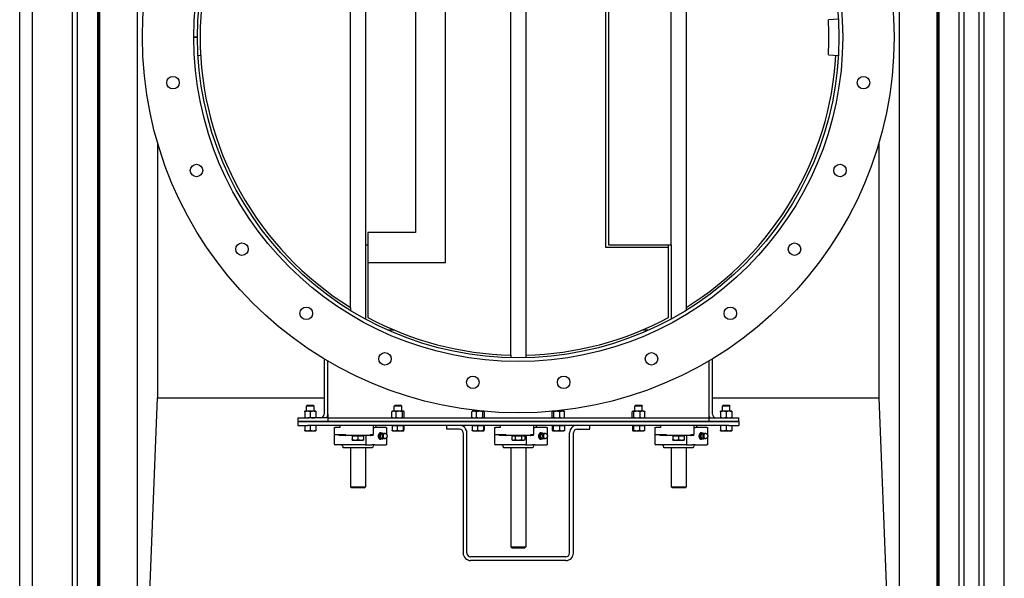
# Model space of a CAD drawing. Header units: inches. Extents: x 18 to 846, y -44 to 561.
# Tile 567 of 637: x 358 to 407, y 434 to 462. Entities that reach past the tile are written whole.
import ezdxf

# ---------------------------------------------------------------- set-up
doc = ezdxf.new("R2010")
doc.units = ezdxf.units.IN
doc.header["$LTSCALE"] = 24
doc.header["$MEASUREMENT"] = 0
doc.layers.add('Visible (ANSI)', color=7, linetype='Continuous', lineweight=30)

msp = doc.modelspace()

# ---------------------------------------------------------------- linework, layer by layer
at = {"layer": 'Visible (ANSI)'}
for p, q in [((361.65343, 505.98668), (361.65343, 415.43668)), ((403.45343, 415.43668), (403.45343, 505.98668)), ((357.67843, 417.33668), (357.67843, 504.08668)), ((358.30343, 504.08668), (358.30343, 417.33668)), ((360.30343, 504.08668), (360.30343, 417.33668)), ((360.55343, 504.08668), (360.55343, 417.33668)), ((361.55343, 504.08668), (361.55343, 417.33668)), ((361.63343, 417.33668), (361.63343, 504.08668)), ((363.55343, 417.33668), (363.55343, 504.08668)), ((401.55343, 504.08668), (401.55343, 417.33668)), ((403.47343, 504.08668), (403.47343, 417.33668)), ((403.55343, 417.33668), (403.55343, 504.08668)), ((404.55343, 417.33668), (404.55343, 504.08668)), ((404.80343, 417.33668), (404.80343, 504.08668)), ((405.55343, 420.08668), (405.55343, 504.08668)), ((405.80343, 420.08668), (405.80343, 504.08668)), ((406.80343, 417.33668), (406.80343, 504.08668)), ((382.17843, 444.84111), (382.17843, 476.58225)), ((382.92843, 476.58225), (382.92843, 444.84111)), ((374.17843, 447.22558), (374.17843, 474.19779)), ((390.92843, 474.19779), (390.92843, 447.22558)), ((378.92843, 449.47006), (378.92843, 471.95331)), ((386.92843, 450.22006), (386.92843, 471.20331)), ((374.92843, 471.07831), (374.92843, 450.34506)), ((387.05343, 471.07831), (387.05343, 450.34506)), ((390.17843, 450.34506), (390.17843, 471.07831)), ((377.42843, 470.45331), (377.42843, 450.97006)), ((398.5277, 461.61877), (398.0285, 461.59042)), ((366.36593, 460.71218), (366.55343, 460.71218)), ((366.55343, 460.71118), (366.36593, 460.71118)), ((366.57916, 459.8046), (366.70396, 459.81168)), ((398.0285, 459.83294), (398.5277, 459.8046)), ((364.55343, 455.46168), (364.55343, 442.71168)), ((400.55343, 442.71168), (400.55343, 455.46168)), ((375.05343, 450.97006), (375.05343, 449.47006)), ((377.42843, 450.97006), (375.05343, 450.97006)), ((374.92843, 450.34506), (375.05343, 450.34506)), ((374.92843, 450.34506), (374.92843, 446.64543)), ((390.05343, 450.22006), (386.92843, 450.22006)), ((387.05343, 450.34506), (390.17843, 450.34506)), ((390.05343, 450.22006), (390.05343, 450.34506)), ((390.05343, 446.72006), (390.05343, 450.22006)), ((390.17843, 450.34506), (390.17843, 446.64543)), ((375.05343, 449.47006), (375.05343, 446.72006)), ((375.05343, 449.47006), (378.92843, 449.47006)), ((374.17843, 447.22558), (374.17843, 447.07866)), ((390.92843, 447.22558), (390.92843, 447.07866)), ((376.37888, 446.08668), (376.06426, 446.08668)), ((389.0426, 446.08668), (388.72797, 446.08668)), ((372.86593, 444.65818), (372.86593, 441.89918)), ((382.17843, 444.84111), (382.17843, 444.71608)), ((382.92843, 444.84111), (382.92843, 444.71608)), ((392.24093, 441.89918), (392.24093, 444.65818)), ((373.05343, 441.89918), (373.05343, 444.54652)), ((392.05343, 444.54652), (392.05343, 441.89918)), ((363.55343, 417.33668), (364.55343, 442.71168)), ((364.55343, 442.71168), (372.86593, 442.71168)), ((392.24093, 442.71168), (400.55343, 442.71168)), ((401.55343, 417.33668), (400.55343, 442.71168)), ((372.02927, 442.33669), (371.99093, 442.29952)), ((372.36593, 442.29952), (371.99093, 442.29952)), ((371.99093, 442.04068), (371.99093, 442.29952)), ((372.02927, 442.33669), (372.32759, 442.33669)), ((372.32759, 442.33669), (372.36593, 442.29952)), ((372.36593, 442.04068), (372.36593, 442.29952)), ((376.40427, 442.33668), (376.36593, 442.29952)), ((376.74093, 442.29952), (376.36593, 442.29952)), ((376.36593, 442.04068), (376.36593, 442.29952)), ((376.40427, 442.33668), (376.70259, 442.33668)), ((376.70259, 442.33668), (376.74093, 442.29952)), ((376.74093, 442.04068), (376.74093, 442.29952)), ((388.40427, 442.33668), (388.36593, 442.29952)), ((388.74093, 442.29952), (388.36593, 442.29952)), ((388.36593, 442.04068), (388.36593, 442.29952)), ((388.40427, 442.33668), (388.70259, 442.33668)), ((388.70259, 442.33668), (388.74093, 442.29952)), ((388.74093, 442.04068), (388.74093, 442.29952)), ((392.77927, 442.33669), (392.74093, 442.29952)), ((393.11593, 442.29952), (392.74093, 442.29952)), ((392.74093, 442.04068), (392.74093, 442.29952)), ((392.77927, 442.33669), (393.07759, 442.33669)), ((393.07759, 442.33669), (393.11593, 442.29952)), ((393.11593, 442.04068), (393.11593, 442.29952)), ((371.55343, 441.71168), (372.05343, 441.71168)), ((371.55343, 441.71168), (371.55343, 441.52418)), ((372.03768, 442.04068), (371.89693, 442.04068)), ((371.89693, 442.01554), (371.89693, 441.73683)), ((372.31918, 442.04068), (372.03768, 442.04068)), ((373.05343, 441.71168), (372.05343, 441.71168)), ((372.17843, 442.01554), (372.17843, 441.73683)), ((372.45993, 442.04068), (372.31918, 442.04068)), ((372.45993, 442.01554), (372.45993, 441.73683)), ((373.05343, 441.89918), (373.05343, 441.71168)), ((373.05343, 441.71168), (373.05343, 441.52418)), ((373.05343, 441.71168), (392.05343, 441.71168)), ((373.05343, 441.71168), (373.05343, 441.52418)), ((376.23833, 441.73683), (376.23833, 442.01554)), ((376.27193, 442.04068), (376.26089, 442.03431)), ((376.27193, 441.71168), (376.26089, 441.71806)), ((376.35165, 442.04068), (376.27193, 442.04068)), ((376.62253, 442.04068), (376.35165, 442.04068)), ((376.46498, 441.73683), (376.46498, 442.01554)), ((376.82431, 442.04068), (376.62253, 442.04068)), ((376.78008, 441.73683), (376.78008, 442.01554)), ((376.83493, 442.04068), (376.82431, 442.04068)), ((376.83493, 442.04068), (376.84597, 442.03431)), ((376.83493, 441.71168), (376.84597, 441.71806)), ((376.86853, 441.73683), (376.86853, 442.01554)), ((380.23833, 441.73683), (380.23833, 442.01554)), ((380.27193, 442.04068), (380.26089, 442.03431)), ((380.27193, 441.71168), (380.26089, 441.71806)), ((380.35165, 442.04068), (380.27193, 442.04068)), ((380.62253, 442.04068), (380.35165, 442.04068)), ((380.36593, 442.04068), (380.36593, 442.08972)), ((380.46498, 441.73683), (380.46498, 442.01554)), ((380.82431, 442.04068), (380.62253, 442.04068)), ((380.74093, 442.04068), (380.74093, 442.04949)), ((380.78008, 441.73683), (380.78008, 442.01554)), ((380.83405, 442.04068), (380.82431, 442.04068)), ((380.83493, 441.71168), (380.84597, 441.71806)), ((380.8351, 442.04059), (380.84597, 442.03431)), ((380.86853, 441.73683), (380.86853, 442.01554)), ((384.24048, 441.73683), (384.24048, 442.01554)), ((384.27176, 442.04059), (384.26291, 442.03547)), ((384.27193, 441.71168), (384.26291, 441.71689)), ((384.28067, 442.04068), (384.27281, 442.04068)), ((384.47732, 442.04068), (384.28067, 442.04068)), ((384.32085, 441.73683), (384.32085, 442.01554)), ((384.36593, 442.04068), (384.36593, 442.04949)), ((384.75008, 442.04068), (384.47732, 442.04068)), ((384.6338, 441.73683), (384.6338, 442.01554)), ((384.74093, 442.04068), (384.74093, 442.08972)), ((384.83493, 442.04068), (384.75008, 442.04068)), ((384.83493, 442.04068), (384.84395, 442.03547)), ((384.83493, 441.71168), (384.84395, 441.71689)), ((384.86637, 441.73683), (384.86637, 442.01554)), ((388.24048, 441.73683), (388.24048, 442.01554)), ((388.27193, 442.04068), (388.26291, 442.03547)), ((388.27193, 441.71168), (388.26291, 441.71689)), ((388.28067, 442.04068), (388.27193, 442.04068)), ((388.47732, 442.04068), (388.28067, 442.04068)), ((388.32085, 441.73683), (388.32085, 442.01554)), ((388.75008, 442.04068), (388.47732, 442.04068)), ((388.6338, 441.73683), (388.6338, 442.01554)), ((388.83493, 442.04068), (388.75008, 442.04068)), ((388.83493, 442.04068), (388.84395, 442.03547)), ((388.83493, 441.71168), (388.84395, 441.71689)), ((388.86637, 441.73683), (388.86637, 442.01554)), ((392.05343, 441.89918), (392.05343, 441.71168)), ((392.05343, 441.71168), (393.05343, 441.71168)), ((392.05343, 441.71168), (392.05343, 441.52418)), ((392.05343, 441.71168), (392.05343, 441.52418)), ((392.78768, 442.04068), (392.64693, 442.04068)), ((392.64693, 442.01554), (392.64693, 441.73683)), ((393.06918, 442.04068), (392.78768, 442.04068)), ((392.92843, 442.01554), (392.92843, 441.73683)), ((393.05343, 441.71168), (393.55343, 441.71168)), ((393.20993, 442.04068), (393.06918, 442.04068)), ((393.20993, 442.01554), (393.20993, 441.73683)), ((393.55343, 441.52418), (393.55343, 441.71168)), ((371.55343, 441.52418), (371.55343, 441.33668)), ((371.55343, 441.52418), (372.05343, 441.52418)), ((372.05343, 441.52418), (371.55343, 441.52418)), ((371.55343, 441.33668), (372.05343, 441.33668)), ((371.89743, 441.33668), (371.89743, 441.09378)), ((393.05343, 441.52418), (372.05343, 441.52418)), ((372.05343, 441.52418), (373.05343, 441.52418)), ((393.05343, 441.33668), (372.05343, 441.33668)), ((372.17843, 441.33668), (372.17843, 441.09378)), ((372.45943, 441.33668), (372.45943, 441.09378)), ((373.05343, 441.52418), (392.05343, 441.52418)), ((373.36593, 441.23668), (373.42433, 441.23668)), ((373.36593, 441.23668), (373.36593, 440.41793)), ((373.65821, 441.23668), (373.42433, 441.23668)), ((373.656, 441.33668), (373.656, 441.23668)), ((373.65821, 441.33668), (373.65821, 441.23668)), ((375.33553, 440.88668), (375.33553, 441.33668)), ((375.33664, 441.23668), (375.33664, 441.33668)), ((375.33664, 441.23668), (375.39244, 441.23668)), ((375.95812, 441.23668), (375.39244, 441.23668)), ((375.45086, 441.33668), (375.45086, 441.23668)), ((375.95812, 441.23668), (375.98741, 441.23668)), ((375.98741, 441.23668), (375.98741, 440.87077)), ((376.25634, 441.33668), (376.25634, 441.09378)), ((376.25634, 441.33668), (376.3871, 441.33668)), ((376.27243, 441.33668), (376.27243, 441.33668)), ((376.3871, 441.33668), (376.51787, 441.33668)), ((376.51787, 441.33668), (376.51787, 441.09378)), ((376.51787, 441.33668), (376.66641, 441.33668)), ((376.66641, 441.33668), (376.81495, 441.33668)), ((376.81495, 441.33668), (376.83274, 441.33668)), ((376.81495, 441.33668), (376.81495, 441.09378)), ((376.83274, 441.33668), (376.85052, 441.33668)), ((376.83443, 441.33668), (376.83443, 441.33668)), ((376.85052, 441.33668), (376.85052, 441.09378)), ((378.99093, 441.14918), (378.99093, 441.33668)), ((379.61593, 441.14918), (378.99093, 441.14918)), ((380.25634, 441.33668), (380.25634, 441.09378)), ((380.25634, 441.33668), (380.3871, 441.33668)), ((380.27243, 441.33668), (380.27243, 441.33668)), ((380.3871, 441.33668), (380.51787, 441.33668)), ((380.51787, 441.33668), (380.51787, 441.09378)), ((380.51787, 441.33668), (380.66641, 441.33668)), ((380.66641, 441.33668), (380.81495, 441.33668)), ((380.81495, 441.33668), (380.83274, 441.33668)), ((380.81495, 441.33668), (380.81495, 441.09378)), ((380.83274, 441.33668), (380.85052, 441.33668)), ((380.83443, 441.33668), (380.83443, 441.33668)), ((380.85052, 441.33668), (380.85052, 441.09378)), ((381.36593, 441.23668), (381.42433, 441.23668)), ((381.36593, 441.23668), (381.36593, 440.41793)), ((381.65821, 441.23668), (381.42433, 441.23668)), ((381.656, 441.33668), (381.656, 441.23668)), ((381.65821, 441.33668), (381.65821, 441.23668)), ((383.33553, 440.88668), (383.33553, 441.33668)), ((383.33664, 441.23668), (383.33664, 441.33668)), ((383.33664, 441.23668), (383.39244, 441.23668)), ((383.95812, 441.23668), (383.39244, 441.23668)), ((383.45086, 441.33668), (383.45086, 441.23668)), ((383.95812, 441.23668), (383.98741, 441.23668)), ((383.98741, 441.23668), (383.98741, 440.87077)), ((384.25018, 441.33668), (384.27602, 441.33668)), ((384.25018, 441.33668), (384.25018, 441.09378)), ((384.27243, 441.33668), (384.27243, 441.33668)), ((384.27602, 441.33668), (384.30185, 441.33668)), ((384.30185, 441.33668), (384.30185, 441.09378)), ((384.30185, 441.33668), (384.45348, 441.33668)), ((384.45348, 441.33668), (384.60511, 441.33668)), ((384.60511, 441.33668), (384.60511, 441.09378)), ((384.60511, 441.33668), (384.73089, 441.33668)), ((384.73089, 441.33668), (384.85668, 441.33668)), ((384.83443, 441.33668), (384.83443, 441.33668)), ((384.85668, 441.33668), (384.85668, 441.09378)), ((385.49093, 441.14918), (386.11593, 441.14918)), ((386.11593, 441.14918), (386.11593, 441.33668)), ((388.25018, 441.33668), (388.27602, 441.33668)), ((388.25018, 441.33668), (388.25018, 441.09378)), ((388.27243, 441.33668), (388.27243, 441.33668)), ((388.27602, 441.33668), (388.30185, 441.33668)), ((388.30185, 441.33668), (388.30185, 441.09378)), ((388.30185, 441.33668), (388.45348, 441.33668)), ((388.45348, 441.33668), (388.60511, 441.33668)), ((388.60511, 441.33668), (388.60511, 441.09378)), ((388.60511, 441.33668), (388.73089, 441.33668)), ((388.73089, 441.33668), (388.85668, 441.33668)), ((388.83443, 441.33668), (388.83443, 441.33668)), ((388.85668, 441.33668), (388.85668, 441.09378)), ((389.36593, 441.23668), (389.42433, 441.23668)), ((389.36593, 441.23668), (389.36593, 440.41793)), ((389.65821, 441.23668), (389.42433, 441.23668)), ((389.656, 441.33668), (389.656, 441.23668)), ((389.65821, 441.33668), (389.65821, 441.23668)), ((391.33553, 440.88668), (391.33553, 441.33668)), ((391.33664, 441.23668), (391.33664, 441.33668)), ((391.33664, 441.23668), (391.39244, 441.23668)), ((391.95812, 441.23668), (391.39244, 441.23668)), ((391.45086, 441.33668), (391.45086, 441.23668)), ((391.95812, 441.23668), (391.98741, 441.23668)), ((391.98741, 441.23668), (391.98741, 440.87077)), ((392.05343, 441.52418), (393.05343, 441.52418)), ((392.64743, 441.33668), (392.64743, 441.09378)), ((392.92843, 441.33668), (392.92843, 441.09378)), ((393.05343, 441.52418), (393.55343, 441.52418)), ((393.55343, 441.52418), (393.05343, 441.52418)), ((393.05343, 441.33668), (393.55343, 441.33668)), ((393.20943, 441.33668), (393.20943, 441.09378)), ((393.55343, 441.52418), (393.55343, 441.33668)), ((371.89743, 441.06868), (372.03793, 441.06868)), ((372.03793, 441.06868), (372.31893, 441.06868)), ((372.31893, 441.06868), (372.45943, 441.06868)), ((373.42433, 440.88668), (373.9332, 440.88668)), ((373.60894, 440.88668), (373.60894, 440.83668)), ((373.9332, 440.83668), (373.60894, 440.83668)), ((373.9332, 440.88668), (373.9332, 440.83668)), ((373.9332, 440.83668), (373.94431, 440.83668)), ((375.16255, 440.83668), (373.94431, 440.83668)), ((374.27218, 440.81168), (374.55343, 440.81168)), ((374.27218, 440.81168), (374.27218, 440.62742)), ((374.3003, 440.81168), (374.3003, 440.83668)), ((374.55343, 440.81168), (374.83468, 440.81168)), ((374.55343, 440.81168), (374.55343, 440.62742)), ((374.80655, 440.81168), (374.80655, 440.83668)), ((374.83468, 440.81168), (374.83468, 440.62742)), ((374.9615, 440.41793), (374.9615, 440.83668)), ((375.16255, 440.83668), (375.17365, 440.83668)), ((375.17365, 440.83668), (375.17365, 440.88668)), ((375.17365, 440.88668), (375.33553, 440.88668)), ((375.30685, 440.83668), (375.17365, 440.83668)), ((375.30685, 440.83668), (375.30685, 440.88668)), ((375.57147, 440.80231), (375.63759, 440.80231)), ((375.62773, 440.9401), (375.69384, 440.9401)), ((375.62773, 440.66451), (375.69384, 440.66451)), ((375.97992, 440.87869), (375.94762, 440.90807)), ((375.97992, 440.72593), (375.94762, 440.69655)), ((375.98741, 440.73385), (375.98741, 440.36793)), ((376.27243, 441.06868), (376.27073, 441.06966)), ((376.27243, 441.06868), (376.3871, 441.06868)), ((376.3871, 441.06868), (376.66641, 441.06868)), ((376.66641, 441.06868), (376.83274, 441.06868)), ((376.83274, 441.06868), (376.83443, 441.06868)), ((376.83443, 441.06868), (376.83613, 441.06966)), ((379.80343, 440.96168), (379.80343, 434.96168)), ((379.99093, 434.96168), (379.99093, 440.96168)), ((380.27243, 441.06868), (380.27073, 441.06966)), ((380.27243, 441.06868), (380.3871, 441.06868)), ((380.3871, 441.06868), (380.66641, 441.06868)), ((380.66641, 441.06868), (380.83274, 441.06868)), ((380.83274, 441.06868), (380.83443, 441.06868)), ((380.83443, 441.06868), (380.83613, 441.06966)), ((381.42433, 440.88668), (381.9332, 440.88668)), ((381.60894, 440.88668), (381.60894, 440.83668)), ((381.9332, 440.83668), (381.60894, 440.83668)), ((381.9332, 440.88668), (381.9332, 440.83668)), ((381.9332, 440.83668), (381.94431, 440.83668)), ((383.16255, 440.83668), (381.94431, 440.83668)), ((382.22868, 440.81168), (382.39311, 440.81168)), ((382.22868, 440.81168), (382.22868, 440.62742)), ((382.3003, 440.81168), (382.3003, 440.83668)), ((382.39311, 440.81168), (382.71787, 440.81168)), ((382.39311, 440.81168), (382.39311, 440.62742)), ((382.71787, 440.81168), (382.87818, 440.81168)), ((382.71787, 440.81168), (382.71787, 440.62742)), ((382.80655, 440.81168), (382.80655, 440.83668)), ((382.87818, 440.81168), (382.87818, 440.62742)), ((382.9615, 440.41793), (382.9615, 440.83668)), ((383.16255, 440.83668), (383.17365, 440.83668)), ((383.17365, 440.83668), (383.17365, 440.88668)), ((383.17365, 440.88668), (383.33553, 440.88668)), ((383.30685, 440.83668), (383.17365, 440.83668)), ((383.30685, 440.83668), (383.30685, 440.88668)), ((383.57147, 440.80231), (383.63759, 440.80231)), ((383.62773, 440.9401), (383.69384, 440.9401)), ((383.62773, 440.66451), (383.69384, 440.66451)), ((383.97992, 440.87869), (383.94762, 440.90807)), ((383.97992, 440.72593), (383.94762, 440.69655)), ((383.98741, 440.73385), (383.98741, 440.36793)), ((384.27243, 441.06868), (384.2688, 441.07078)), ((384.27243, 441.06868), (384.27602, 441.06868)), ((384.27602, 441.06868), (384.45348, 441.06868)), ((384.45348, 441.06868), (384.73089, 441.06868)), ((384.73089, 441.06868), (384.83443, 441.06868)), ((384.83443, 441.06868), (384.83806, 441.07078)), ((385.11593, 434.96168), (385.11593, 440.96168)), ((385.30343, 434.96168), (385.30343, 440.96168)), ((388.27243, 441.06868), (388.2688, 441.07078)), ((388.27243, 441.06868), (388.27602, 441.06868)), ((388.27602, 441.06868), (388.45348, 441.06868)), ((388.45348, 441.06868), (388.73089, 441.06868)), ((388.73089, 441.06868), (388.83443, 441.06868)), ((388.83443, 441.06868), (388.83806, 441.07078)), ((389.42433, 440.88668), (389.9332, 440.88668)), ((389.60894, 440.88668), (389.60894, 440.83668)), ((389.9332, 440.83668), (389.60894, 440.83668)), ((389.9332, 440.88668), (389.9332, 440.83668)), ((389.9332, 440.83668), (389.94431, 440.83668)), ((391.16255, 440.83668), (389.94431, 440.83668)), ((390.27218, 440.81168), (390.55343, 440.81168)), ((390.27218, 440.81168), (390.27218, 440.62742)), ((390.3003, 440.81168), (390.3003, 440.83668)), ((390.55343, 440.81168), (390.83468, 440.81168)), ((390.55343, 440.81168), (390.55343, 440.62742)), ((390.80655, 440.81168), (390.80655, 440.83668)), ((390.83468, 440.81168), (390.83468, 440.62742)), ((390.9615, 440.41793), (390.9615, 440.83668)), ((391.16255, 440.83668), (391.17365, 440.83668)), ((391.17365, 440.83668), (391.17365, 440.88668)), ((391.17365, 440.88668), (391.33553, 440.88668)), ((391.30685, 440.83668), (391.17365, 440.83668)), ((391.30685, 440.83668), (391.30685, 440.88668)), ((391.57147, 440.80231), (391.63759, 440.80231)), ((391.62773, 440.9401), (391.69384, 440.9401)), ((391.62773, 440.66451), (391.69384, 440.66451)), ((391.97992, 440.87869), (391.94762, 440.90807)), ((391.97992, 440.72593), (391.94762, 440.69655)), ((391.98741, 440.73385), (391.98741, 440.36793)), ((392.64743, 441.06868), (392.78793, 441.06868)), ((392.78793, 441.06868), (393.06893, 441.06868)), ((393.06893, 441.06868), (393.20943, 441.06868)), ((374.92234, 440.36793), (373.41593, 440.36793)), ((375.28768, 440.21168), (373.81918, 440.21168)), ((374.17843, 440.21168), (374.17843, 438.27418)), ((374.27218, 440.6023), (374.4128, 440.6023)), ((374.4128, 440.6023), (374.69405, 440.6023)), ((374.69405, 440.6023), (374.83468, 440.6023)), ((374.92234, 440.36793), (375.25102, 440.36793)), ((374.92843, 440.21168), (374.92843, 438.27418)), ((375.39244, 440.36793), (375.25102, 440.36793)), ((375.39244, 440.36793), (375.95812, 440.36793)), ((375.98741, 440.36793), (375.95812, 440.36793)), ((382.92234, 440.36793), (381.41593, 440.36793)), ((383.28768, 440.21168), (381.81918, 440.21168)), ((382.17843, 440.21168), (382.17843, 435.27418)), ((382.27218, 440.6023), (382.23003, 440.62664)), ((382.27218, 440.6023), (382.3109, 440.6023)), ((382.3109, 440.6023), (382.55549, 440.6023)), ((382.55549, 440.6023), (382.79802, 440.6023)), ((382.79802, 440.6023), (382.83468, 440.6023)), ((382.83468, 440.6023), (382.87683, 440.62664)), ((382.92234, 440.36793), (383.25102, 440.36793)), ((382.92843, 440.21168), (382.92843, 435.27418)), ((383.39244, 440.36793), (383.25102, 440.36793)), ((383.39244, 440.36793), (383.95812, 440.36793)), ((383.98741, 440.36793), (383.95812, 440.36793)), ((390.92234, 440.36793), (389.41593, 440.36793)), ((391.28768, 440.21168), (389.81918, 440.21168)), ((390.17843, 440.21168), (390.17843, 438.27418)), ((390.27218, 440.6023), (390.4128, 440.6023)), ((390.4128, 440.6023), (390.69405, 440.6023)), ((390.69405, 440.6023), (390.83468, 440.6023)), ((390.92234, 440.36793), (391.25102, 440.36793)), ((390.92843, 440.21168), (390.92843, 438.27418)), ((391.39244, 440.36793), (391.25102, 440.36793)), ((391.39244, 440.36793), (391.95812, 440.36793)), ((391.98741, 440.36793), (391.95812, 440.36793)), ((374.17843, 438.27418), (374.92843, 438.27418)), ((374.24093, 438.21168), (374.17843, 438.27418)), ((374.86593, 438.21168), (374.24093, 438.21168)), ((374.86593, 438.21168), (374.92843, 438.27418)), ((390.17843, 438.27418), (390.92843, 438.27418)), ((390.24093, 438.21168), (390.17843, 438.27418)), ((390.86593, 438.21168), (390.24093, 438.21168)), ((390.86593, 438.21168), (390.92843, 438.27418)), ((382.17843, 435.27418), (382.92843, 435.27418)), ((382.24093, 435.21168), (382.17843, 435.27418)), ((382.86593, 435.21168), (382.92843, 435.27418)), ((384.92843, 434.77418), (380.17843, 434.77418)), ((382.86593, 435.21168), (382.24093, 435.21168)), ((384.92843, 434.58668), (380.17843, 434.58668))]:
    msp.add_line(p, q, dxfattribs=at)
for centre, radius in [((382.55343, 460.71168), 18.75), ((382.55343, 460.71168), 16.1875), ((382.55343, 460.71168), 16), ((365.32707, 458.44379), 0.3125), ((399.77978, 458.44379), 0.3125), ((366.50102, 454.06256), 0.3125), ((398.60584, 454.06256), 0.3125), ((368.76891, 450.13445), 0.3125), ((396.33794, 450.13445), 0.3125), ((371.9762, 446.92717), 0.3125), ((393.13066, 446.92717), 0.3125), ((375.9043, 444.65928), 0.3125), ((389.20255, 444.65928), 0.3125), ((380.28554, 443.48533), 0.3125), ((384.82132, 443.48533), 0.3125)]:
    msp.add_circle(centre, radius, dxfattribs=at)
for centre, radius, start, end in [((382.55343, 460.71168), 15.875, 121.840678, 238.159322), ((382.55343, 460.71168), 15.5, 356.75, 3.25), ((382.55343, 460.71168), 16, 179.99821, 180.00179), ((382.55343, 460.71168), 15.875, 301.840678, 356.75), ((382.55343, 460.71168), 15.875, 241.807139, 268.64643), ((382.55343, 460.71168), 15.875, 271.35357, 298.192861), ((372.67843, 441.89918), 0.1875, 270, 0), ((372.67843, 441.89918), 0.375, 330, 0), ((392.42843, 441.89918), 0.375, 180, 210), ((392.42843, 441.89918), 0.1875, 180, 270), ((379.61593, 440.96168), 0.375, 0, 90), ((379.61593, 440.96168), 0.1875, 0, 90), ((385.49093, 440.96168), 0.375, 90, 180), ((385.49093, 440.96168), 0.1875, 90, 180), ((375.88281, 440.80231), 0.12795, 74.865514, 144.956464), ((375.88281, 440.80231), 0.12795, 215.043536, 285.134486), ((383.88281, 440.80231), 0.12795, 74.865514, 144.956464), ((383.88281, 440.80231), 0.12795, 215.043536, 285.134486), ((391.88281, 440.80231), 0.12795, 74.865514, 144.956464), ((391.88281, 440.80231), 0.12795, 215.043536, 285.134486), ((373.41593, 440.41793), 0.05, 180, 270), ((373.63168, 440.21168), 0.1875, 0, 56.44269), ((375.47518, 440.21168), 0.1875, 123.55731, 180), ((381.41593, 440.41793), 0.05, 180, 270), ((381.63168, 440.21168), 0.1875, 0, 56.44269), ((383.47518, 440.21168), 0.1875, 123.55731, 180), ((389.41593, 440.41793), 0.05, 180, 270), ((389.63168, 440.21168), 0.1875, 0, 56.44269), ((391.47518, 440.21168), 0.1875, 123.55731, 180), ((380.17843, 434.96168), 0.375, 180, 270), ((380.17843, 434.96168), 0.1875, 180, 270), ((384.92843, 434.96168), 0.375, 270, 0), ((384.92843, 434.96168), 0.1875, 270, 0)]:
    msp.add_arc(centre, radius, start, end, dxfattribs=at)
for centre, major_axis, start_param, end_param in [((375.67528, 440.80231), (0, 0.15625), 5.79224464, 9.91571863), ((375.65318, 440.80231), (0, 0.125), 0.50126686, 2.6403258), ((375.7588, 440.80231), (0, 0.1378), 1.04719755, 2.0943951), ((375.7588, 440.80231), (0, 0.1378), 0, 1.04719755), ((375.7588, 440.80231), (0, -0.1378), 5.23598776, 6.28318531), ((375.83044, 440.80231), (0, 0.10433), 0.78949219, 2.35210046), ((375.7588, 440.80231), (0, 0.1378), 5.64637727, 6.28318531), ((375.7588, 440.80231), (0, -0.1378), 0, 0.63680804), ((375.89952, 440.80231), (0, -0.12575), 2.5699821, 6.85479586), ((383.67528, 440.80231), (0, 0.15625), 5.79224464, 9.91571863), ((383.65318, 440.80231), (0, 0.125), 0.50126686, 2.6403258), ((383.7588, 440.80231), (0, 0.1378), 1.04719755, 2.0943951), ((383.7588, 440.80231), (0, 0.1378), 0, 1.04719755), ((383.7588, 440.80231), (0, -0.1378), 5.23598776, 6.28318531), ((383.83044, 440.80231), (0, 0.10433), 0.78949219, 2.35210046), ((383.7588, 440.80231), (0, 0.1378), 5.64637727, 6.28318531), ((383.7588, 440.80231), (0, -0.1378), 0, 0.63680804), ((383.89952, 440.80231), (0, -0.12575), 2.5699821, 6.85479586), ((391.67528, 440.80231), (0, 0.15625), 5.79224464, 9.91571863), ((391.65318, 440.80231), (0, 0.125), 0.50126686, 2.6403258), ((391.7588, 440.80231), (0, 0.1378), 1.04719755, 2.0943951), ((391.7588, 440.80231), (0, 0.1378), 0, 1.04719755), ((391.7588, 440.80231), (0, -0.1378), 5.23598776, 6.28318531), ((391.83044, 440.80231), (0, 0.10433), 0.78949219, 2.35210046), ((391.7588, 440.80231), (0, 0.1378), 5.64637727, 6.28318531), ((391.7588, 440.80231), (0, -0.1378), 0, 0.63680804), ((391.89952, 440.80231), (0, -0.12575), 2.5699821, 6.85479586)]:
    msp.add_ellipse(centre, major_axis=major_axis, ratio=0.70710678, start_param=start_param, end_param=end_param, dxfattribs=at)
for points, weights in [([(371.89693, 442.01554), (371.89693, 442.04068), (371.89693, 442.04068)], [1, 1.0379548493, 1]), ([(372.03768, 442.04068), (371.97236, 442.04068), (371.89693, 442.01554)], [1, 1.0379548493, 1]), ([(371.89693, 441.73683), (371.97236, 441.71168), (372.03768, 441.71168)], [1, 1.0379548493, 1]), ([(371.89693, 441.71168), (371.89693, 441.71168), (371.89693, 441.73683)], [1, 1.0379548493, 1]), ([(372.17843, 442.01554), (372.103, 442.04068), (372.03768, 442.04068)], [1, 1.0379548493, 1]), ([(372.03768, 441.71168), (372.103, 441.71168), (372.17843, 441.73683)], [1, 1.0379548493, 1]), ([(372.31918, 442.04068), (372.25386, 442.04068), (372.17843, 442.01554)], [1, 1.0379548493, 1]), ([(372.17843, 441.73683), (372.25386, 441.71168), (372.31918, 441.71168)], [1, 1.0379548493, 1]), ([(372.45993, 442.01554), (372.3845, 442.04068), (372.31918, 442.04068)], [1, 1.0379548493, 1]), ([(372.31918, 441.71168), (372.3845, 441.71168), (372.45993, 441.73683)], [1, 1.0379548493, 1]), ([(372.45993, 442.04068), (372.45993, 442.04068), (372.45993, 442.01554)], [1, 1.0379548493, 1]), ([(372.45993, 441.73683), (372.45993, 441.71168), (372.45993, 441.71168)], [1, 1.0379548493, 1]), ([(376.35165, 442.04068), (376.29906, 442.04068), (376.23833, 442.01554)], [1, 1.0379548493, 1]), ([(376.23833, 442.01554), (376.2502, 442.02814), (376.26089, 442.03431)], [1, 1.01866543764, 1.01897229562]), ([(376.23833, 441.73683), (376.29906, 441.71168), (376.35165, 441.71168)], [1, 1.0379548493, 1]), ([(376.26089, 441.71806), (376.2502, 441.72423), (376.23833, 441.73683)], [1.01897229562, 1.01866543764, 1]), ([(376.46498, 442.01554), (376.40425, 442.04068), (376.35165, 442.04068)], [1, 1.0379548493, 1]), ([(376.35165, 441.71168), (376.40425, 441.71168), (376.46498, 441.73683)], [1, 1.0379548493, 1]), ([(376.62253, 442.04068), (376.54941, 442.04068), (376.46498, 442.01554)], [1, 1.0379548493, 1]), ([(376.46498, 441.73683), (376.54941, 441.71168), (376.62253, 441.71168)], [1, 1.0379548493, 1]), ([(376.78008, 442.01554), (376.69565, 442.04068), (376.62253, 442.04068)], [1, 1.0379548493, 1]), ([(376.62253, 441.71168), (376.69565, 441.71168), (376.78008, 441.73683)], [1, 1.0379548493, 1]), ([(376.82431, 442.04068), (376.80378, 442.04068), (376.78008, 442.01554)], [1, 1.0379548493, 1]), ([(376.78008, 441.73683), (376.80378, 441.71168), (376.82431, 441.71168)], [1, 1.0379548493, 1]), ([(376.86853, 442.01554), (376.84483, 442.04068), (376.82431, 442.04068)], [1, 1.0379548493, 1]), ([(376.82431, 441.71168), (376.84483, 441.71168), (376.86853, 441.73683)], [1, 1.0379548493, 1]), ([(380.35165, 442.04068), (380.29906, 442.04068), (380.23833, 442.01554)], [1, 1.0379548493, 1]), ([(380.23833, 442.01554), (380.2502, 442.02814), (380.26089, 442.03431)], [1, 1.01866543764, 1.01897229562]), ([(380.23833, 441.73683), (380.29906, 441.71168), (380.35165, 441.71168)], [1, 1.0379548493, 1]), ([(380.26089, 441.71806), (380.2502, 441.72423), (380.23833, 441.73683)], [1.01897229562, 1.01866543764, 1]), ([(380.46498, 442.01554), (380.40425, 442.04068), (380.35165, 442.04068)], [1, 1.0379548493, 1]), ([(380.35165, 441.71168), (380.40425, 441.71168), (380.46498, 441.73683)], [1, 1.0379548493, 1]), ([(380.62253, 442.04068), (380.54941, 442.04068), (380.46498, 442.01554)], [1, 1.0379548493, 1]), ([(380.46498, 441.73683), (380.54941, 441.71168), (380.62253, 441.71168)], [1, 1.0379548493, 1]), ([(380.78008, 442.01554), (380.69565, 442.04068), (380.62253, 442.04068)], [1, 1.0379548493, 1]), ([(380.62253, 441.71168), (380.69565, 441.71168), (380.78008, 441.73683)], [1, 1.0379548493, 1]), ([(380.82431, 442.04068), (380.80378, 442.04068), (380.78008, 442.01554)], [1, 1.0379548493, 1]), ([(380.78008, 441.73683), (380.80378, 441.71168), (380.82431, 441.71168)], [1, 1.0379548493, 1]), ([(380.86853, 442.01554), (380.84483, 442.04068), (380.82431, 442.04068)], [1, 1.0379548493, 1]), ([(380.82431, 441.71168), (380.84483, 441.71168), (380.86853, 441.73683)], [1, 1.0379548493, 1]), ([(384.28067, 442.04068), (384.26202, 442.04068), (384.24048, 442.01554)], [1, 1.0379548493, 1]), ([(384.24048, 441.73683), (384.26202, 441.71168), (384.28067, 441.71168)], [1, 1.0379548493, 1]), ([(384.32085, 442.01554), (384.29932, 442.04068), (384.28067, 442.04068)], [1, 1.0379548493, 1]), ([(384.28067, 441.71168), (384.29932, 441.71168), (384.32085, 441.73683)], [1, 1.0379548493, 1]), ([(384.47732, 442.04068), (384.40471, 442.04068), (384.32085, 442.01554)], [1, 1.0379548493, 1]), ([(384.32085, 441.73683), (384.40471, 441.71168), (384.47732, 441.71168)], [1, 1.0379548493, 1]), ([(384.6338, 442.01554), (384.54994, 442.04068), (384.47732, 442.04068)], [1, 1.0379548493, 1]), ([(384.47732, 441.71168), (384.54994, 441.71168), (384.6338, 441.73683)], [1, 1.0379548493, 1]), ([(384.75008, 442.04068), (384.69612, 442.04068), (384.6338, 442.01554)], [1, 1.0379548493, 1]), ([(384.6338, 441.73683), (384.69612, 441.71168), (384.75008, 441.71168)], [1, 1.0379548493, 1]), ([(384.86637, 442.01554), (384.80405, 442.04068), (384.75008, 442.04068)], [1, 1.0379548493, 1]), ([(384.75008, 441.71168), (384.80405, 441.71168), (384.86637, 441.73683)], [1, 1.0379548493, 1]), ([(384.84395, 442.03547), (384.85453, 442.02936), (384.86637, 442.01554)], [1.01885219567, 1.02051902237, 1]), ([(384.86637, 441.73683), (384.85453, 441.723), (384.84395, 441.71689)], [1, 1.02051902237, 1.01885219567]), ([(388.28067, 442.04068), (388.26202, 442.04068), (388.24048, 442.01554)], [1, 1.0379548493, 1]), ([(388.24048, 441.73683), (388.26202, 441.71168), (388.28067, 441.71168)], [1, 1.0379548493, 1]), ([(388.32085, 442.01554), (388.29932, 442.04068), (388.28067, 442.04068)], [1, 1.0379548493, 1]), ([(388.28067, 441.71168), (388.29932, 441.71168), (388.32085, 441.73683)], [1, 1.0379548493, 1]), ([(388.47732, 442.04068), (388.40471, 442.04068), (388.32085, 442.01554)], [1, 1.0379548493, 1]), ([(388.32085, 441.73683), (388.40471, 441.71168), (388.47732, 441.71168)], [1, 1.0379548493, 1]), ([(388.6338, 442.01554), (388.54994, 442.04068), (388.47732, 442.04068)], [1, 1.0379548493, 1]), ([(388.47732, 441.71168), (388.54994, 441.71168), (388.6338, 441.73683)], [1, 1.0379548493, 1]), ([(388.75008, 442.04068), (388.69612, 442.04068), (388.6338, 442.01554)], [1, 1.0379548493, 1]), ([(388.6338, 441.73683), (388.69612, 441.71168), (388.75008, 441.71168)], [1, 1.0379548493, 1]), ([(388.86637, 442.01554), (388.80405, 442.04068), (388.75008, 442.04068)], [1, 1.0379548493, 1]), ([(388.75008, 441.71168), (388.80405, 441.71168), (388.86637, 441.73683)], [1, 1.0379548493, 1]), ([(388.84395, 442.03547), (388.85453, 442.02936), (388.86637, 442.01554)], [1.01885219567, 1.02051902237, 1]), ([(388.86637, 441.73683), (388.85453, 441.723), (388.84395, 441.71689)], [1, 1.02051902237, 1.01885219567]), ([(392.64693, 442.01554), (392.64693, 442.04068), (392.64693, 442.04068)], [1, 1.0379548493, 1]), ([(392.78768, 442.04068), (392.72236, 442.04068), (392.64693, 442.01554)], [1, 1.0379548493, 1]), ([(392.64693, 441.73683), (392.72236, 441.71168), (392.78768, 441.71168)], [1, 1.0379548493, 1]), ([(392.64693, 441.71168), (392.64693, 441.71168), (392.64693, 441.73683)], [1, 1.0379548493, 1]), ([(392.92843, 442.01554), (392.853, 442.04068), (392.78768, 442.04068)], [1, 1.0379548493, 1]), ([(392.78768, 441.71168), (392.853, 441.71168), (392.92843, 441.73683)], [1, 1.0379548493, 1]), ([(393.06918, 442.04068), (393.00386, 442.04068), (392.92843, 442.01554)], [1, 1.0379548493, 1]), ([(392.92843, 441.73683), (393.00386, 441.71168), (393.06918, 441.71168)], [1, 1.0379548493, 1]), ([(393.20993, 442.01554), (393.1345, 442.04068), (393.06918, 442.04068)], [1, 1.0379548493, 1]), ([(393.06918, 441.71168), (393.1345, 441.71168), (393.20993, 441.73683)], [1, 1.0379548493, 1]), ([(393.20993, 442.04068), (393.20993, 442.04068), (393.20993, 442.01554)], [1, 1.0379548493, 1]), ([(393.20993, 441.73683), (393.20993, 441.71168), (393.20993, 441.71168)], [1, 1.0379548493, 1]), ([(371.89743, 441.09378), (371.97272, 441.06868), (372.03793, 441.06868)], [1, 1.0379548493, 1]), ([(371.89743, 441.06868), (371.89743, 441.06868), (371.89743, 441.09378)], [1, 1.0379548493, 1]), ([(372.03793, 441.06868), (372.10314, 441.06868), (372.17843, 441.09378)], [1, 1.0379548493, 1]), ([(372.17843, 441.09378), (372.25372, 441.06868), (372.31893, 441.06868)], [1, 1.0379548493, 1]), ([(372.31893, 441.06868), (372.38414, 441.06868), (372.45943, 441.09378)], [1, 1.0379548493, 1]), ([(372.45943, 441.09378), (372.45943, 441.06868), (372.45943, 441.06868)], [1, 1.0379548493, 1]), ([(375.5909, 440.87121), (375.57784, 440.83923), (375.57147, 440.80231)], [1, 1.0379548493, 1]), ([(375.57147, 440.80231), (375.57784, 440.76539), (375.5909, 440.73341)], [1, 1.0379548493, 1]), ([(375.62773, 440.9401), (375.60395, 440.90318), (375.5909, 440.87121)], [1, 1.0379548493, 1]), ([(375.5909, 440.73341), (375.60395, 440.70143), (375.62773, 440.66451)], [1, 1.0379548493, 1]), ([(375.63759, 440.80231), (375.66136, 440.83923), (375.67442, 440.87121)], [1, 1.0379548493, 1]), ([(375.67442, 440.73341), (375.66136, 440.76539), (375.63759, 440.80231)], [1, 1.0379548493, 1]), ([(375.67442, 440.87121), (375.68747, 440.90318), (375.69384, 440.9401)], [1, 1.0379548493, 1]), ([(375.69384, 440.66451), (375.68747, 440.70143), (375.67442, 440.73341)], [1, 1.0379548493, 1]), ([(375.69384, 440.9401), (375.73269, 440.9401), (375.7588, 440.9401)], [1, 1.0379548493, 1]), ([(375.7588, 440.66451), (375.73269, 440.66451), (375.69384, 440.66451)], [1, 1.0379548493, 1]), ([(375.7588, 440.9401), (375.78491, 440.9401), (375.80635, 440.9401)], [1, 1.0379548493, 1]), ([(375.80635, 440.66451), (375.78491, 440.66451), (375.7588, 440.66451)], [1, 1.0379548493, 1]), ([(375.80635, 440.9401), (375.81484, 440.92692), (375.82177, 440.91476)], [1, 1.0132325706, 1.01723833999]), ([(375.82177, 440.68986), (375.81484, 440.6777), (375.80635, 440.66451)], [1.01723833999, 1.0132325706, 1]), ([(376.27073, 441.06966), (376.26403, 441.07353), (376.25634, 441.09378)], [1.01210584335, 1.03039692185, 1]), ([(376.25634, 441.09378), (376.32642, 441.06868), (376.3871, 441.06868)], [1, 1.0379548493, 1]), ([(376.3871, 441.06868), (376.44779, 441.06868), (376.51787, 441.09378)], [1, 1.0379548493, 1]), ([(376.51787, 441.09378), (376.59747, 441.06868), (376.66641, 441.06868)], [1, 1.0379548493, 1]), ([(376.66641, 441.06868), (376.73535, 441.06868), (376.81495, 441.09378)], [1, 1.0379548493, 1]), ([(376.81495, 441.09378), (376.82448, 441.06868), (376.83274, 441.06868)], [1, 1.0379548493, 1]), ([(376.83274, 441.06868), (376.84099, 441.06868), (376.85052, 441.09378)], [1, 1.0379548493, 1]), ([(380.27073, 441.06966), (380.26403, 441.07353), (380.25634, 441.09378)], [1.01210584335, 1.03039692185, 1]), ([(380.25634, 441.09378), (380.32642, 441.06868), (380.3871, 441.06868)], [1, 1.0379548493, 1]), ([(380.3871, 441.06868), (380.44779, 441.06868), (380.51787, 441.09378)], [1, 1.0379548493, 1]), ([(380.51787, 441.09378), (380.59747, 441.06868), (380.66641, 441.06868)], [1, 1.0379548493, 1]), ([(380.66641, 441.06868), (380.73535, 441.06868), (380.81495, 441.09378)], [1, 1.0379548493, 1]), ([(380.81495, 441.09378), (380.82448, 441.06868), (380.83274, 441.06868)], [1, 1.0379548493, 1]), ([(380.83274, 441.06868), (380.84099, 441.06868), (380.85052, 441.09378)], [1, 1.0379548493, 1]), ([(383.5909, 440.87121), (383.57784, 440.83923), (383.57147, 440.80231)], [1, 1.0379548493, 1]), ([(383.57147, 440.80231), (383.57784, 440.76539), (383.5909, 440.73341)], [1, 1.0379548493, 1]), ([(383.62773, 440.9401), (383.60395, 440.90318), (383.5909, 440.87121)], [1, 1.0379548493, 1]), ([(383.5909, 440.73341), (383.60395, 440.70143), (383.62773, 440.66451)], [1, 1.0379548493, 1]), ([(383.63759, 440.80231), (383.66136, 440.83923), (383.67442, 440.87121)], [1, 1.0379548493, 1]), ([(383.67442, 440.73341), (383.66136, 440.76539), (383.63759, 440.80231)], [1, 1.0379548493, 1]), ([(383.67442, 440.87121), (383.68747, 440.90318), (383.69384, 440.9401)], [1, 1.0379548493, 1]), ([(383.69384, 440.66451), (383.68747, 440.70143), (383.67442, 440.73341)], [1, 1.0379548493, 1]), ([(383.69384, 440.9401), (383.73269, 440.9401), (383.7588, 440.9401)], [1, 1.0379548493, 1]), ([(383.7588, 440.66451), (383.73269, 440.66451), (383.69384, 440.66451)], [1, 1.0379548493, 1]), ([(383.7588, 440.9401), (383.78491, 440.9401), (383.80635, 440.9401)], [1, 1.0379548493, 1]), ([(383.80635, 440.66451), (383.78491, 440.66451), (383.7588, 440.66451)], [1, 1.0379548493, 1]), ([(383.80635, 440.9401), (383.81484, 440.92692), (383.82177, 440.91476)], [1, 1.0132325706, 1.01723833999]), ([(383.82177, 440.68986), (383.81484, 440.6777), (383.80635, 440.66451)], [1.01723833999, 1.0132325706, 1]), ([(384.25018, 441.09378), (384.26402, 441.06868), (384.27602, 441.06868)], [1, 1.0379548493, 1]), ([(384.27602, 441.06868), (384.28801, 441.06868), (384.30185, 441.09378)], [1, 1.0379548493, 1]), ([(384.30185, 441.09378), (384.38311, 441.06868), (384.45348, 441.06868)], [1, 1.0379548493, 1]), ([(384.45348, 441.06868), (384.52385, 441.06868), (384.60511, 441.09378)], [1, 1.0379548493, 1]), ([(384.60511, 441.09378), (384.67251, 441.06868), (384.73089, 441.06868)], [1, 1.0379548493, 1]), ([(384.73089, 441.06868), (384.78927, 441.06868), (384.85668, 441.09378)], [1, 1.0379548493, 1]), ([(384.85668, 441.09378), (384.84676, 441.0758), (384.83806, 441.07078)], [1, 1.02689674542, 1.01567267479]), ([(388.25018, 441.09378), (388.26402, 441.06868), (388.27602, 441.06868)], [1, 1.0379548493, 1]), ([(388.27602, 441.06868), (388.28801, 441.06868), (388.30185, 441.09378)], [1, 1.0379548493, 1]), ([(388.30185, 441.09378), (388.38311, 441.06868), (388.45348, 441.06868)], [1, 1.0379548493, 1]), ([(388.45348, 441.06868), (388.52385, 441.06868), (388.60511, 441.09378)], [1, 1.0379548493, 1]), ([(388.60511, 441.09378), (388.67251, 441.06868), (388.73089, 441.06868)], [1, 1.0379548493, 1]), ([(388.73089, 441.06868), (388.78927, 441.06868), (388.85668, 441.09378)], [1, 1.0379548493, 1]), ([(388.85668, 441.09378), (388.84676, 441.0758), (388.83806, 441.07078)], [1, 1.02689674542, 1.01567267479]), ([(391.5909, 440.87121), (391.57784, 440.83923), (391.57147, 440.80231)], [1, 1.0379548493, 1]), ([(391.57147, 440.80231), (391.57784, 440.76539), (391.5909, 440.73341)], [1, 1.0379548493, 1]), ([(391.62773, 440.9401), (391.60395, 440.90318), (391.5909, 440.87121)], [1, 1.0379548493, 1]), ([(391.5909, 440.73341), (391.60395, 440.70143), (391.62773, 440.66451)], [1, 1.0379548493, 1]), ([(391.63759, 440.80231), (391.66136, 440.83923), (391.67442, 440.87121)], [1, 1.0379548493, 1]), ([(391.67442, 440.73341), (391.66136, 440.76539), (391.63759, 440.80231)], [1, 1.0379548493, 1]), ([(391.67442, 440.87121), (391.68747, 440.90318), (391.69384, 440.9401)], [1, 1.0379548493, 1]), ([(391.69384, 440.66451), (391.68747, 440.70143), (391.67442, 440.73341)], [1, 1.0379548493, 1]), ([(391.69384, 440.9401), (391.73269, 440.9401), (391.7588, 440.9401)], [1, 1.0379548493, 1]), ([(391.7588, 440.66451), (391.73269, 440.66451), (391.69384, 440.66451)], [1, 1.0379548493, 1]), ([(391.7588, 440.9401), (391.78491, 440.9401), (391.80635, 440.9401)], [1, 1.0379548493, 1]), ([(391.80635, 440.66451), (391.78491, 440.66451), (391.7588, 440.66451)], [1, 1.0379548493, 1]), ([(391.80635, 440.9401), (391.81484, 440.92692), (391.82177, 440.91476)], [1, 1.0132325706, 1.01723833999]), ([(391.82177, 440.68986), (391.81484, 440.6777), (391.80635, 440.66451)], [1.01723833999, 1.0132325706, 1]), ([(392.64743, 441.09378), (392.72272, 441.06868), (392.78793, 441.06868)], [1, 1.0379548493, 1]), ([(392.64743, 441.06868), (392.64743, 441.06868), (392.64743, 441.09378)], [1, 1.0379548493, 1]), ([(392.78793, 441.06868), (392.85314, 441.06868), (392.92843, 441.09378)], [1, 1.0379548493, 1]), ([(392.92843, 441.09378), (393.00372, 441.06868), (393.06893, 441.06868)], [1, 1.0379548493, 1]), ([(393.06893, 441.06868), (393.13414, 441.06868), (393.20943, 441.09378)], [1, 1.0379548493, 1]), ([(393.20943, 441.09378), (393.20943, 441.06868), (393.20943, 441.06868)], [1, 1.0379548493, 1]), ([(374.27218, 440.62742), (374.34754, 440.6023), (374.4128, 440.6023)], [1, 1.0379548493, 1]), ([(374.27218, 440.6023), (374.27218, 440.6023), (374.27218, 440.62742)], [1, 1.0379548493, 1]), ([(374.4128, 440.6023), (374.47807, 440.6023), (374.55343, 440.62742)], [1, 1.0379548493, 1]), ([(374.55343, 440.62742), (374.62879, 440.6023), (374.69405, 440.6023)], [1, 1.0379548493, 1]), ([(374.69405, 440.6023), (374.75932, 440.6023), (374.83468, 440.62742)], [1, 1.0379548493, 1]), ([(374.83468, 440.62742), (374.83468, 440.6023), (374.83468, 440.6023)], [1, 1.0379548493, 1]), ([(382.22868, 440.62742), (382.27274, 440.6023), (382.3109, 440.6023)], [1, 1.0379548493, 1]), ([(382.23003, 440.62664), (382.22935, 440.62703), (382.22868, 440.62742)], [1.00113553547, 1.00057652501, 1]), ([(382.3109, 440.6023), (382.34905, 440.6023), (382.39311, 440.62742)], [1, 1.0379548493, 1]), ([(382.39311, 440.62742), (382.48013, 440.6023), (382.55549, 440.6023)], [1, 1.0379548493, 1]), ([(382.55549, 440.6023), (382.63085, 440.6023), (382.71787, 440.62742)], [1, 1.0379548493, 1]), ([(382.71787, 440.62742), (382.76082, 440.6023), (382.79802, 440.6023)], [1, 1.0379548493, 1]), ([(382.79802, 440.6023), (382.83522, 440.6023), (382.87818, 440.62742)], [1, 1.0379548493, 1]), ([(390.27218, 440.62742), (390.34754, 440.6023), (390.4128, 440.6023)], [1, 1.0379548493, 1]), ([(390.27218, 440.6023), (390.27218, 440.6023), (390.27218, 440.62742)], [1, 1.0379548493, 1]), ([(390.4128, 440.6023), (390.47807, 440.6023), (390.55343, 440.62742)], [1, 1.0379548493, 1]), ([(390.55343, 440.62742), (390.62879, 440.6023), (390.69405, 440.6023)], [1, 1.0379548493, 1]), ([(390.69405, 440.6023), (390.75932, 440.6023), (390.83468, 440.62742)], [1, 1.0379548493, 1]), ([(390.83468, 440.62742), (390.83468, 440.6023), (390.83468, 440.6023)], [1, 1.0379548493, 1])]:
    msp.add_rational_spline(points, weights, degree=2, dxfattribs=at)
for points, knots in [([(375.81771, 440.91246), (375.81753, 440.91257), (375.81737, 440.91268), (375.8166, 440.91317), (375.81631, 440.91341), (375.81631, 440.91341)], [1.455384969, 1.455384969, 1.455384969, 1.455384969, 1.47653819, 1.47653819, 1.566481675, 1.566481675, 1.566481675, 1.566481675]), ([(375.81631, 440.69121), (375.81631, 440.69121), (375.8166, 440.69144), (375.81737, 440.69194), (375.81753, 440.69204), (375.81771, 440.69215)], [3.669506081, 3.669506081, 3.669506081, 3.669506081, 3.759449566, 3.759449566, 3.780602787, 3.780602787, 3.780602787, 3.780602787]), ([(375.97992, 440.87869), (375.98593, 440.87322), (375.9912, 440.8665), (376, 440.85107), (376.00348, 440.84232), (376.00828, 440.82375), (376.00958, 440.81394), (376.00985, 440.79426), (376.00884, 440.78439), (376.00457, 440.76555), (376.00132, 440.75658), (375.99284, 440.74048), (375.98761, 440.73334), (375.98103, 440.72696), (375.98048, 440.72644), (375.97992, 440.72593)], [1.6188081, 1.6188081, 1.6188081, 1.6188081, 1.93911213, 1.93911213, 2.26780621, 2.26780621, 2.59799076, 2.59799076, 2.92809932, 2.92809932, 3.25829127, 3.25829127, 3.58739104, 3.58739104, 3.61717965, 3.61717965, 3.61717965, 3.61717965]), ([(383.81771, 440.91246), (383.81753, 440.91257), (383.81737, 440.91268), (383.8166, 440.91317), (383.81631, 440.91341), (383.81631, 440.91341)], [1.455384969, 1.455384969, 1.455384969, 1.455384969, 1.47653819, 1.47653819, 1.566481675, 1.566481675, 1.566481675, 1.566481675]), ([(383.81631, 440.69121), (383.81631, 440.69121), (383.8166, 440.69144), (383.81737, 440.69194), (383.81753, 440.69204), (383.81771, 440.69215)], [3.669506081, 3.669506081, 3.669506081, 3.669506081, 3.759449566, 3.759449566, 3.780602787, 3.780602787, 3.780602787, 3.780602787]), ([(383.97992, 440.87869), (383.98593, 440.87322), (383.9912, 440.8665), (384, 440.85107), (384.00348, 440.84232), (384.00828, 440.82375), (384.00958, 440.81394), (384.00985, 440.79426), (384.00884, 440.78439), (384.00457, 440.76555), (384.00132, 440.75658), (383.99284, 440.74048), (383.98761, 440.73334), (383.98103, 440.72696), (383.98048, 440.72644), (383.97992, 440.72593)], [1.6188081, 1.6188081, 1.6188081, 1.6188081, 1.93911213, 1.93911213, 2.26780621, 2.26780621, 2.59799076, 2.59799076, 2.92809932, 2.92809932, 3.25829127, 3.25829127, 3.58739104, 3.58739104, 3.61717965, 3.61717965, 3.61717965, 3.61717965]), ([(391.81771, 440.91246), (391.81753, 440.91257), (391.81737, 440.91268), (391.8166, 440.91317), (391.81631, 440.91341), (391.81631, 440.91341)], [1.455384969, 1.455384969, 1.455384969, 1.455384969, 1.47653819, 1.47653819, 1.566481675, 1.566481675, 1.566481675, 1.566481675]), ([(391.81631, 440.69121), (391.81631, 440.69121), (391.8166, 440.69144), (391.81737, 440.69194), (391.81753, 440.69204), (391.81771, 440.69215)], [3.669506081, 3.669506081, 3.669506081, 3.669506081, 3.759449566, 3.759449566, 3.780602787, 3.780602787, 3.780602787, 3.780602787]), ([(391.97992, 440.87869), (391.98593, 440.87322), (391.9912, 440.8665), (392, 440.85107), (392.00348, 440.84232), (392.00828, 440.82375), (392.00958, 440.81394), (392.00985, 440.79426), (392.00884, 440.78439), (392.00457, 440.76555), (392.00132, 440.75658), (391.99284, 440.74048), (391.98761, 440.73334), (391.98103, 440.72696), (391.98048, 440.72644), (391.97992, 440.72593)], [1.6188081, 1.6188081, 1.6188081, 1.6188081, 1.93911213, 1.93911213, 2.26780621, 2.26780621, 2.59799076, 2.59799076, 2.92809932, 2.92809932, 3.25829127, 3.25829127, 3.58739104, 3.58739104, 3.61717965, 3.61717965, 3.61717965, 3.61717965]), ([(374.92234, 440.36793), (374.92735, 440.36793), (374.93327, 440.36947), (374.94235, 440.37448), (374.94718, 440.3787), (374.95386, 440.3876), (374.95697, 440.39372), (374.96045, 440.40495), (374.9615, 440.41196), (374.9615, 440.41793)], [-0.198415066, -0.198415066, -0.198415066, -0.198415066, -0.144401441, -0.144401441, -0.093393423, -0.093393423, -0.045517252, -0.045517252, 0, 0, 0, 0]), ([(382.92234, 440.36793), (382.92735, 440.36793), (382.93327, 440.36947), (382.94235, 440.37448), (382.94718, 440.3787), (382.95386, 440.3876), (382.95697, 440.39372), (382.96045, 440.40495), (382.9615, 440.41196), (382.9615, 440.41793)], [-0.198415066, -0.198415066, -0.198415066, -0.198415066, -0.144401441, -0.144401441, -0.093393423, -0.093393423, -0.045517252, -0.045517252, 0, 0, 0, 0]), ([(390.92234, 440.36793), (390.92735, 440.36793), (390.93327, 440.36947), (390.94235, 440.37448), (390.94718, 440.3787), (390.95386, 440.3876), (390.95697, 440.39372), (390.96045, 440.40495), (390.9615, 440.41196), (390.9615, 440.41793)], [-0.198415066, -0.198415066, -0.198415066, -0.198415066, -0.144401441, -0.144401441, -0.093393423, -0.093393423, -0.045517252, -0.045517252, 0, 0, 0, 0])]:
    msp.add_open_spline(points, degree=3, knots=knots, dxfattribs=at)

doc.saveas('drawing.dxf')
